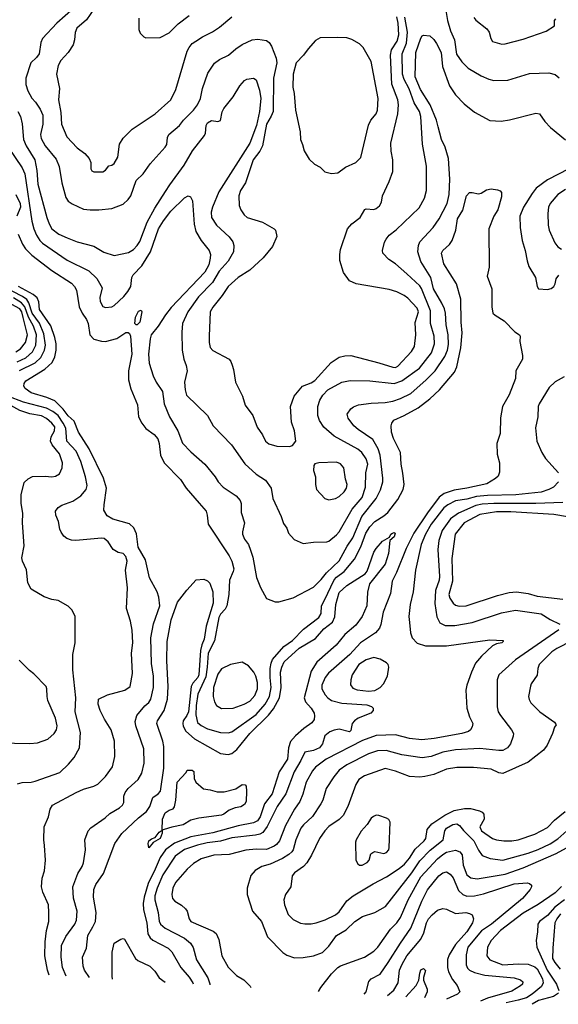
# Model space of a CAD drawing. Extents: x 997026 to 1115308, y 536381 to 619039.
# Tile 425 of 484: x 1089145 to 1093360, y 537717 to 545422. Entities that reach past the tile are written whole.
import ezdxf

# ---------------------------------------------------------------- set-up
doc = ezdxf.new("R2010")
doc.units = 0

msp = doc.modelspace()

# ---------------------------------------------------------------- linework, layer by layer
at = {"layer": '0CON20XD'}
for points in [[(1089565, 545509.1), (1089435, 545394.6), (1089323.4, 545276.6), (1089310, 545245), (1089296.1, 545155), (1089275, 545125.5), (1089233.1, 545085), (1089191.5, 544965), (1089191.5, 544915), (1089207.5, 544865), (1089238.6, 544808.6), (1089267.5, 544777.5), (1089305, 544722), (1089324.5, 544675), (1089325.4, 544605), (1089306.6, 544525), (1089312, 544492), (1089344.2, 544434.2), (1089430.2, 544330.2), (1089453.1, 544273.1), (1089473.5, 544145), (1089505, 544030), (1089525, 544001.2), (1089555, 543982), (1089645, 543940), (1089695, 543933.1), (1089765, 543934.3), (1089865, 543945.8), (1089955, 543979.2), (1089994, 544015), (1090015.6, 544045), (1090057.5, 544165), (1090110.5, 544215), (1090165, 544295.7), (1090284, 544425), (1090296, 544445), (1090300.8, 544499.2), (1090312, 544525), (1090394.5, 544595.5), (1090425.6, 544635), (1090505.3, 544714.7), (1090535.5, 544755), (1090560.5, 544805), (1090575.5, 544884.5), (1090616.4, 545003.6), (1090668.9, 545081.1), (1090708, 545112), (1090778, 545145), (1090835, 545195.6), (1090885, 545229.4), (1090964.5, 545265.5), (1091009.7, 545269.7), (1091075, 545260), (1091096, 545245), (1091116.3, 545216.3), (1091150.9, 545120.9), (1091157.3, 545085), (1091131.9, 544965), (1091127.2, 544705), (1091112.8, 544667.2), (1091075, 544604.3), (1091045.9, 544434.1), (1091025.2, 544394.8), (1090971.1, 544325), (1090911.2, 544145), (1090872.3, 544085), (1090859.6, 544045), (1090862.1, 543967.9), (1090875, 543934), (1090900.8, 543895), (1090923.8, 543875), (1091045, 543838.6), (1091135.8, 543785.8), (1091146.7, 543775), (1091156.2, 543725), (1091122.3, 543647.7), (1091050.3, 543559.7), (1090945, 543463.3), (1090854.3, 543405), (1090775.7, 543335), (1090728.6, 543265), (1090655, 543173.8), (1090635.7, 543135), (1090627.5, 542945), (1090627.5, 542895), (1090635, 542857.5), (1090655, 542834), (1090783.3, 542765), (1090797.7, 542747.7), (1090807.7, 542717.7), (1090818.8, 542685), (1090832.9, 542585), (1090888.8, 542475), (1090909.2, 542405), (1090970, 542325), (1091004.4, 542234.4), (1091044.6, 542174.6), (1091069.2, 542125), (1091095, 542102.9), (1091156.1, 542083.9), (1091255, 542082), (1091278.8, 542091.2), (1091306.7, 542125), (1091296.1, 542203.9), (1091271.5, 542271.5), (1091263.3, 542395), (1091293.1, 542475), (1091357.5, 542555), (1091425, 542580), (1091455, 542598.9), (1091581.5, 542738.5), (1091645, 542782), (1091689.4, 542790.6), (1091735, 542794.2), (1091955, 542737.1), (1092065, 542702.1), (1092085, 542701.5), (1092105, 542710), (1092211.2, 542825), (1092233.9, 542865), (1092244.1, 542955), (1092238.5, 543051.5), (1092265.4, 543135), (1092256.7, 543165), (1092182.1, 543242.1), (1092153.5, 543263.5), (1092095, 543292.5), (1092035, 543310.5), (1091777.5, 543355), (1091725, 543380), (1091680, 543445), (1091651.4, 543538.6), (1091648.9, 543585), (1091655.4, 543624.6), (1091710.6, 543785), (1091745, 543825.7), (1091808, 543875), (1091845, 543937.5), (1091855, 543942.5), (1091915, 543937.1), (1091935, 543944.3), (1091960, 543965), (1091976, 543995), (1091984, 544045), (1092035.8, 544155), (1092064.3, 544235), (1092065.7, 544325), (1092053.2, 544393.2), (1092050.6, 544455), (1092103.6, 544685), (1092110.4, 544755), (1092103.8, 544795), (1092057.4, 544917.4), (1092045.6, 545145), (1092054.1, 545185.9), (1092099.7, 545255), (1092111.5, 545305), (1092106.7, 545395), (1092096.9, 545445)], [(1089724.7, 545505.3), (1089668, 545422), (1089591.5, 545355), (1089578.3, 545321.7), (1089574.5, 545265), (1089562.2, 545225), (1089522.9, 545165), (1089467.3, 545102.7), (1089446.9, 545065), (1089433.3, 544995), (1089457.5, 544885), (1089448.6, 544795), (1089465.7, 544695), (1089471.1, 544605), (1089513.1, 544505), (1089595, 544420), (1089654.2, 544375), (1089688.8, 544335), (1089701.2, 544305), (1089702, 544255), (1089710.3, 544240.3), (1089725, 544230.8), (1089795, 544230.8), (1089816.2, 544245), (1089841.7, 544278.3), (1089865.9, 544284.1), (1089885, 544296.7), (1089912.7, 544347.3), (1089925, 544447.5), (1089954.5, 544495.5), (1090025, 544566), (1090205, 544686.9), (1090326.9, 544795), (1090366.7, 544875), (1090454.5, 545175), (1090470, 545205), (1090494.2, 545235), (1090522, 545255), (1090575, 545289.4), (1090652.6, 545327.4), (1090707.5, 545365), (1090804.2, 545445)], [(1092475.5, 545525), (1092493.1, 545415)], [(1089130.5, 544705), (1089150, 544665), (1089165, 544607.5), (1089175.4, 544485), (1089195.4, 544435), (1089263.2, 544325), (1089278.9, 544241.1), (1089287.3, 544135), (1089356.1, 543875), (1089374.2, 543824.2), (1089396.4, 543786.4), (1089450.8, 543745), (1089515, 543715.5), (1089595, 543683.5), (1089725, 543650), (1089803.7, 543603.7), (1089885, 543576.9), (1089995, 543601.1), (1090035, 543624.4), (1090065, 543655.7), (1090085, 543685.8), (1090142.7, 543837.3), (1090201.3, 543948.7), (1090285, 544076.9), (1090318.7, 544131.3), (1090432.7, 544285), (1090496.1, 544395), (1090592.3, 544515), (1090599.6, 544535), (1090604.5, 544595), (1090615, 544614.2), (1090645, 544634.3), (1090695, 544626), (1090715, 544633.8), (1090729.5, 544700.5), (1090742.2, 544727.8), (1090815, 544820), (1090866.9, 544905), (1090905, 544946), (1090923, 544957), (1090973.6, 544963.6), (1090995, 544952.5), (1091022.2, 544872.2), (1091031.3, 544805), (1091021.1, 544705), (1090998.1, 544595), (1090944.7, 544455), (1090703.1, 544075), (1090653.3, 543955), (1090643.5, 543915), (1090646.9, 543875), (1090685, 543814.2), (1090784.2, 543724.2), (1090812.9, 543685), (1090820.8, 543655), (1090817.5, 543605), (1090775, 543531.4), (1090705, 543455.4), (1090653.7, 543365), (1090545, 543254.6), (1090461.5, 543135), (1090418.1, 543045), (1090413, 542977), (1090415.6, 542835.6), (1090428.1, 542765), (1090447.3, 542715), (1090454.5, 542675), (1090435.6, 542585), (1090439.5, 542525), (1090451.4, 542485), (1090615.6, 542325.6), (1090658, 542245), (1090802.5, 542095), (1090906.4, 541946.4), (1090996.2, 541865), (1091069.1, 541819.1), (1091113.3, 541755), (1091126.7, 541675), (1091191.2, 541535), (1091208.3, 541478.3), (1091235, 541442.5), (1091248.8, 541405), (1091293.3, 541355), (1091362.9, 541322.9), (1091445, 541332.9), (1091547.5, 541335), (1091565, 541341.9), (1091625, 541391.4), (1091645.6, 541415), (1091747.4, 541592.6), (1091825, 541683.5), (1091850.4, 541765), (1091854.2, 541875), (1091868.9, 541945), (1091856.9, 541985), (1091821.8, 542035), (1091791.5, 542061.5), (1091605, 542161.8), (1091524.1, 542234.1), (1091490, 542285), (1091479.1, 542325), (1091479.1, 542395), (1091492.5, 542445), (1091516.7, 542485), (1091557.1, 542525), (1091664.6, 542585.4), (1091731.4, 542598.6), (1091885, 542596.9), (1092075, 542576), (1092135, 542596), (1092273.8, 542696.2), (1092366.8, 542815), (1092390.4, 542885), (1092388.2, 542945), (1092360.7, 543045), (1092360, 543145), (1092289.8, 543319.8), (1092275, 543340.4), (1092175, 543434.5), (1092085, 543512.9), (1092034.5, 543544.5), (1091986.2, 543595), (1091983.8, 543615), (1091999.5, 543680.5), (1092012, 543705), (1092036, 543735), (1092092.1, 543777.9), (1092270.6, 543949.4), (1092312.5, 544025), (1092329.5, 544085), (1092329.5, 544275), (1092298, 544448), (1092285.3, 544665), (1092274, 544705), (1092233, 544773), (1092191.5, 544881.5), (1092153.4, 544953.4), (1092141.7, 544995), (1092137.2, 545155), (1092170.8, 545239.2), (1092180.7, 545325), (1092158.3, 545441.7)], [(1090076.2, 545435), (1090076.7, 545345), (1090086.4, 545316.4), (1090115, 545287.5), (1090131.7, 545281.7), (1090245, 545284)], [(1090245, 545284), (1090315, 545320), (1090385, 545388.9), (1090470, 545455)], [(1092698.7, 545438.7), (1092715, 545419.2), (1092801.7, 545351.7), (1092818, 545325), (1092830.8, 545275), (1092845, 545251.2), (1092918, 545232), (1092945, 545234.2), (1093085, 545270.8), (1093265, 545332.5), (1093330, 545375), (1093330, 545415), (1093341.7, 545428.3)], [(1092493.1, 545415), (1092517.3, 545335), (1092547.9, 545265), (1092562.6, 545152.6), (1092605, 545092.5), (1092655, 545044.3), (1092755, 544982), (1092815, 544955.8), (1092855, 544947.1), (1092965, 544950), (1093135, 545001.4), (1093285, 545006.2), (1093334.2, 544994.2), (1093367.4, 544967.4)], [(1089054.5, 544425.5), (1089164.1, 544264.1), (1089185.4, 544215.4), (1089240.5, 543845), (1089256.2, 543786.2), (1089277.4, 543737.4), (1089301.8, 543695), (1089322.8, 543672.8), (1089515, 543540.4), (1089685, 543456.7), (1089747.4, 543397.4), (1089791.1, 543325), (1089771.7, 543248.3), (1089775, 543216.7), (1089795, 543178), (1089815, 543169.2), (1089865, 543174.4), (1089885, 543184.4), (1089959.4, 543255), (1089990.9, 543295), (1090013.5, 543335), (1090023.5, 543405), (1090032.5, 543425), (1090099.6, 543495), (1090167.1, 543605), (1090230, 543785), (1090269.3, 543849.3), (1090326.5, 543923.5), (1090435, 544029.2), (1090463.3, 544043.3), (1090482.5, 544035), (1090498, 544005), (1090511.3, 543821.3), (1090522.3, 543765), (1090564.1, 543694.1), (1090628.5, 543615), (1090637.9, 543585), (1090636.1, 543555), (1090623.9, 543505), (1090592.7, 543447.3), (1090329.7, 543170.3), (1090285, 543113.3), (1090229.6, 543025), (1090172.9, 542955), (1090164.6, 542925), (1090153.8, 542805), (1090158.5, 542735), (1090188.6, 542635), (1090212.9, 542585), (1090261.7, 542511.7), (1090275.8, 542415), (1090316.5, 542315), (1090383.6, 542203.6), (1090418.3, 542108.3), (1090485, 542039.2), (1090594.5, 541944.5), (1090675, 541843.8), (1090698, 541805), (1090736, 541765), (1090838, 541695), (1090869.1, 541659.1), (1090877.1, 541635), (1090879.2, 541565), (1090903.1, 541485), (1090887.8, 541415), (1090888.9, 541395), (1090905, 541356), (1090934.3, 541315), (1090950.5, 541270.5), (1090968.6, 541215), (1090997.6, 541057.6), (1091028.8, 540978.8), (1091075, 540892.5), (1091145, 540866.7), (1091173.9, 540866.1), (1091285, 540898.6), (1091445, 540981.9), (1091505, 541041.1), (1091546.6, 541093.4), (1091645, 541187.1), (1091707.9, 541302.1), (1091752.8, 541367.2), (1091822.5, 541535), (1091934.5, 541675), (1091967.4, 541742.6), (1091985.6, 541805), (1091985.6, 541835), (1091965.3, 542014.8), (1091949.5, 542065), (1091907.2, 542137.2), (1091794.2, 542214.2), (1091758.6, 542245), (1091714.2, 542305), (1091708, 542335), (1091735, 542376.2), (1091757.3, 542392.7), (1091795, 542407.8), (1091895, 542422.1), (1092005, 542425.4), (1092065, 542437.1), (1092125, 542456.7), (1092205, 542498.2), (1092325.6, 542604.4), (1092395.3, 542675), (1092472.6, 542787.4), (1092493, 542835), (1092500.5, 542879.5), (1092497.2, 542957.2), (1092481.1, 543035), (1092476.7, 543125), (1092468.6, 543158.6), (1092449.3, 543205), (1092383.4, 543315), (1092361.5, 543405), (1092285, 543530), (1092261.8, 543605), (1092265.5, 543655), (1092275, 543684), (1092380.6, 543795), (1092428.2, 543865), (1092490, 543985), (1092506.9, 544055), (1092511.5, 544175), (1092500.8, 544335), (1092473.6, 544425), (1092446.2, 544485), (1092419.2, 544585), (1092406.9, 544635), (1092357.8, 544755), (1092281.4, 544875), (1092238.5, 544975), (1092243.7, 545165), (1092285, 545276.7), (1092295, 545296.7), (1092305, 545301.2), (1092355, 545295.8), (1092385, 545268.6), (1092407.2, 545237.2), (1092442, 545165), (1092452.5, 545055), (1092507.5, 544905), (1092554.4, 544835), (1092623.4, 544763.4), (1092705, 544700), (1092825, 544632.9), (1092912.7, 544627.3), (1092979.2, 544639.2), (1093185, 544692), (1093213.3, 544685), (1093255.5, 544625.5), (1093298.6, 544578.6), (1093415, 544482.2)], [(1091585, 544220), (1091635, 544223.8), (1091695, 544268), (1091775, 544304.3), (1091815.7, 544345), (1091873.7, 544596.4), (1091893.7, 544636.3), (1091935, 544686.9), (1091945.7, 544714.3), (1091951.4, 544805), (1091896.4, 545096.4), (1091833.3, 545205), (1091805, 545233.3), (1091745, 545268), (1091705, 545280), (1091635, 545283.8), (1091495, 545280), (1091460.5, 545259.5), (1091401.2, 545195), (1091366, 545145), (1091307.5, 545085), (1091284.4, 544995), (1091282.9, 544895), (1091292.9, 544845), (1091302.5, 544715), (1091340, 544545), (1091342, 544485), (1091358.8, 544445), (1091370, 544395), (1091410.7, 544330.7), (1091450.7, 544290.7), (1091495, 544267.5), (1091532.5, 544232.5), (1091585, 544220)], [(1093442.5, 544255), (1093275, 544169.6), (1093187.3, 544102.7), (1093155, 544063.3), (1093087.1, 543955), (1093059.6, 543885), (1093061.5, 543795), (1093076.7, 543695), (1093101.9, 543615), (1093115.6, 543535), (1093129.8, 543489.8), (1093181.9, 543405), (1093195.7, 543335), (1093205, 543316.2), (1093275, 543310.4), (1093305, 543320), (1093326, 543335), (1093336, 543355), (1093342, 543395), (1093365, 543422.5)], [(1089114.4, 544055), (1089149.3, 543985), (1089150, 543955), (1089122.3, 543885)], [(1089133.5, 543745), (1089165.5, 543665), (1089189.9, 543629.9), (1089240.1, 543580.1), (1089395, 543460.8), (1089549.5, 543359.5), (1089574.6, 543335), (1089588.4, 543305), (1089611.3, 543175), (1089633.8, 543125), (1089667.4, 543077.4), (1089680, 543045), (1089693.5, 542955), (1089725, 542922.1), (1089785.4, 542905.4), (1089815, 542904.5), (1089905, 542927.8), (1089975, 542974.2), (1089994.1, 542974.1), (1090005, 542967.5), (1090012, 542945), (1090022.2, 542805), (1089996, 542675), (1089996, 542605), (1090014.1, 542534.1), (1090067, 542407), (1090074.6, 542314.6), (1090101.4, 542265), (1090133, 542223), (1090195.8, 542175), (1090225, 542142), (1090237.5, 542105), (1090247.1, 542015), (1090275.6, 541955), (1090403.9, 541823.9), (1090446.9, 541755), (1090548.7, 541638.7), (1090604.3, 541575), (1090612.9, 541545), (1090618.6, 541475), (1090785.3, 541225.3), (1090805.3, 541185.3), (1090819.7, 541125), (1090816.6, 541103.4), (1090785.9, 541035), (1090780.8, 540925), (1090766.8, 540835), (1090751.5, 540808.5), (1090715, 540771.1), (1090702.1, 540745), (1090668.7, 540561.3), (1090619.4, 540465), (1090612.7, 540355), (1090600.4, 540279.6), (1090537.8, 540145), (1090525.2, 540055.2), (1090522.2, 539982.2), (1090535, 539922.2), (1090565, 539898.5), (1090615, 539873.8), (1090715, 539842.7), (1090775, 539840.5), (1090805, 539848.2), (1090995, 539985.8), (1091065.3, 540065), (1091099.8, 540125), (1091113.3, 540195), (1091104.8, 540274.8), (1091105.6, 540344.4), (1091112.5, 540387.5), (1091124.2, 540415), (1091212.5, 540517.5), (1091278.8, 540565), (1091366.6, 540653.4), (1091486.2, 540745), (1091502.9, 540775), (1091506.2, 540835), (1091530.6, 540879.4), (1091605, 541038.1), (1091625, 541060.2), (1091685.3, 541105), (1091765, 541201.5), (1091814.1, 541295.9), (1091854.7, 541405), (1091885, 541453.8), (1091924.4, 541495.6), (1091995, 541538.9), (1092025, 541566.2), (1092103.9, 541666.1), (1092145.2, 541744.8), (1092153.3, 541785), (1092144.1, 541874.1), (1092129.2, 541945), (1092126.2, 542035), (1092070.6, 542145), (1092055.6, 542195.6), (1092052.9, 542245), (1092056, 542265), (1092072.6, 542287.4), (1092154, 542326), (1092264, 542386), (1092355, 542456.5), (1092430.6, 542525), (1092546.7, 542665), (1092566.5, 542705), (1092596, 542855), (1092607.6, 542972.4), (1092599.5, 543055), (1092597.8, 543235), (1092562.5, 543355), (1092465, 543511.2), (1092446.9, 543595), (1092455.7, 543615), (1092508.1, 543661.9), (1092528.9, 543695), (1092557.8, 543775), (1092572.2, 543865), (1092612.5, 543932.5), (1092642.2, 544045), (1092665, 544070), (1092685, 544071.2), (1092735, 544060), (1092755, 544064), (1092799.1, 544090.9), (1092835, 544098.1), (1092885, 544092), (1092904.1, 544084.1), (1092915, 544070), (1092915.8, 544035), (1092885.6, 543935), (1092856.4, 543883.6), (1092817.5, 543785), (1092820, 543485), (1092803.8, 543415), (1092838.8, 543315), (1092840, 543175), (1092848.8, 543125), (1092865, 543108.8), (1092935.8, 543065.8), (1093020.5, 542980.5), (1093056.4, 542956.4), (1093062.5, 542945), (1093060, 542905), (1093080.8, 542795), (1093078.6, 542765), (1093028.6, 542675), (1093024.2, 542615), (1092974.5, 542485.5), (1092924.4, 542395), (1092907.7, 542307.7), (1092905.7, 542184.3), (1092880, 542105), (1092882.3, 542022.3), (1092900, 541955), (1092899.5, 541880.5), (1092889.2, 541850.8), (1092869.2, 541830.8), (1092801.1, 541788.9), (1092645, 541754.8), (1092545, 541741.6), (1092466.7, 541713.3), (1092427.8, 541685), (1092336, 541564), (1092228.3, 541405), (1092169.7, 541285), (1092094.4, 541095.6), (1092059.5, 541029.5), (1092048, 540932), (1091988.9, 540785), (1091971.4, 540688.6), (1091960.2, 540659.8), (1091928.6, 540625), (1091811.8, 540545), (1091728.2, 540455), (1091560.6, 540309.4), (1091535.5, 540275), (1091508.9, 540215), (1091508.9, 540185), (1091535, 540138), (1091555.7, 540115), (1091585.3, 540095.3), (1091665, 540072.1), (1091861.3, 540061.3), (1091897.6, 540047.6), (1091912, 540035), (1091911.4, 540015), (1091892.2, 539995), (1091794.2, 539955.8), (1091763.7, 539936.3), (1091747.1, 539915), (1091741.1, 539888.9), (1091735, 539860), (1091725, 539849.2), (1091645, 539869.2), (1091607, 539863), (1091571.7, 539848.3), (1091532.6, 539817.4), (1091514.4, 539755), (1091490, 539725), (1091445, 539703.3), (1091375, 539690), (1091345.9, 539625), (1091292.4, 539535), (1091227.3, 539365), (1091159.3, 539265), (1091081.8, 539108.2), (1091047.6, 539062.4), (1091025, 539048.7), (1090990.6, 539039.4), (1090805, 539019.8), (1090715, 538994.3), (1090610.7, 538979.3), (1090535, 538962.9), (1090435, 538927.5), (1090360.4, 538875), (1090265, 538728.9), (1090220.8, 538625), (1090203.3, 538565), (1090201.1, 538535), (1090227.2, 538435), (1090237.1, 538367.1), (1090246.7, 538345), (1090282.7, 538312.7), (1090435.2, 538235.2), (1090481.8, 538195), (1090501.7, 538161.7), (1090529.6, 538065), (1090618, 537925), (1090632.6, 537877.4), (1090632.9, 537868.5)], [(1093415.9, 544094.1), (1093355, 544054.4), (1093296.9, 543985), (1093283.3, 543955), (1093278.5, 543905), (1093280.5, 543815), (1093287.8, 543775), (1093333.3, 543675), (1093355.4, 543645.4), (1093385, 543625.6)], [(1089143.4, 542676.6), (1089265, 542736.5), (1089311.3, 542778.7), (1089339.3, 542835), (1089346.4, 542875), (1089334.8, 542965), (1089298.5, 543048.5), (1089242.7, 543125), (1089216.2, 543206.2), (1089201.5, 543231.5), (1089167.4, 543257.4), (1089015.3, 543335)], [(1089509.2, 537936.1), (1089480.3, 538005), (1089469.2, 538085), (1089472.9, 538177.1), (1089505, 538248.1), (1089576.4, 538345), (1089590, 538375), (1089595.4, 538445), (1089566.8, 538546.8), (1089560.9, 538635), (1089599.1, 538740.9), (1089633.6, 538795), (1089644.4, 538824.4), (1089659.5, 538925), (1089653.3, 539005), (1089679.4, 539075), (1089701.5, 539098.5), (1089814.3, 539175), (1089850.2, 539209.8), (1089925, 539254.5), (1089948.6, 539275), (1089958.6, 539295), (1089960.6, 539345), (1089970.6, 539375), (1089994.3, 539405), (1090073.1, 539475), (1090100.5, 539525), (1090118.2, 539605), (1090116.7, 539715), (1090054.5, 539895), (1090049.3, 539930.7), (1090062.1, 539977.9), (1090125, 540053.3), (1090155, 540079.4), (1090172.1, 540105), (1090192, 540195), (1090193.1, 540285), (1090175.3, 540385), (1090171.2, 540585), (1090191.3, 540695), (1090240.8, 540835), (1090233.8, 540903.8), (1090220.6, 540945), (1090160.6, 541055), (1090129.5, 541195), (1090070.9, 541295), (1090058.3, 541398.3), (1090036.9, 541446.9), (1090005, 541476.2), (1089874.7, 541514.7), (1089829.5, 541539.5), (1089801.9, 541585), (1089805.4, 541624.6), (1089824.6, 541755), (1089801.3, 541835), (1089689.4, 542065), (1089605, 542195.6), (1089571.2, 542281.2), (1089525, 542323.3), (1089485, 542374.7), (1089419.7, 542439.7), (1089356.4, 542466.4), (1089233.4, 542503.4), (1089187.5, 542535), (1089177.5, 542555), (1089178.6, 542575), (1089191.9, 542595), (1089342.5, 542687.5), (1089399.8, 542740.2), (1089420, 542785), (1089429.5, 542835), (1089429.5, 542885), (1089419.1, 542935), (1089387.1, 543027.1), (1089300, 543155), (1089293.3, 543215), (1089282.1, 543245), (1089251, 543271), (1089135.3, 543335)], [(1089115, 542824.2), (1089152.2, 542847.8), (1089190.5, 542895), (1089205.2, 542954.8), (1089171.1, 543091.1), (1089160.3, 543135), (1089145, 543159.3), (1089055, 543209.2)], [(1089125.9, 542744.1), (1089193.4, 542776.5), (1089245, 542822), (1089270.2, 542875), (1089275.2, 542955), (1089252.7, 543025), (1089213.9, 543093.9), (1089184.4, 543174.4), (1089157.7, 543207.7), (1089095, 543246.6)], [(1090055, 543033.3), (1090046.7, 543045), (1090051.2, 543095), (1090075, 543142.5), (1090095, 543150), (1090100, 543135), (1090085.6, 543055), (1090065, 543033.8), (1090055, 543033.3)], [(1093405, 542627.1), (1093335, 542587.5), (1093288.6, 542545), (1093210.6, 542415), (1093203.1, 542395), (1093198.6, 542315), (1093180.7, 542229.3), (1093191.9, 542125), (1093231.4, 542035), (1093259.3, 541989.3), (1093362, 541875)], [(1089127, 539443), (1089165, 539452.9), (1089235, 539454.4), (1089265, 539461.9), (1089458.5, 539531.5), (1089527.5, 539595), (1089571.1, 539648.9), (1089613.1, 539725), (1089621.2, 539845), (1089578.2, 540005), (1089584.5, 540114.5), (1089560.6, 540335), (1089560, 540455), (1089580, 540545), (1089578, 540755), (1089553.3, 540805), (1089525, 540833.3), (1089445.7, 540875.7), (1089395, 540883.8), (1089335, 540906.2), (1089235, 540966.2), (1089207.1, 541015), (1089196.8, 541116.8), (1089165.6, 541185.6), (1089160.9, 541210.9), (1089179.5, 541305), (1089166.5, 541485), (1089170.3, 541560.3), (1089157.5, 541635), (1089157.5, 541705), (1089180.9, 541799.1), (1089209.7, 541830.3), (1089245, 541847.8), (1089345, 541850), (1089395, 541844.4), (1089425, 541849.4), (1089455, 541867.5), (1089477.5, 541915), (1089478.5, 541955), (1089457.3, 542025), (1089398.1, 542095), (1089385.7, 542125), (1089391.4, 542158.6), (1089417.3, 542205), (1089418.7, 542235), (1089396.8, 542265), (1089355, 542302), (1089315, 542323.3), (1089225, 542337.2), (1089145, 542363.5), (1088955, 542468.5)], [(1089375.3, 537944.2), (1089361.2, 537985), (1089341.8, 538095), (1089343.8, 538205), (1089354.6, 538295.4), (1089371.9, 538365), (1089373.1, 538435), (1089369.2, 538495), (1089326.2, 538595), (1089316.2, 538635), (1089321.2, 538705), (1089337.7, 538762.3), (1089347.1, 538845), (1089338.6, 538958.6), (1089333.1, 539005), (1089335.8, 539105), (1089369.2, 539185), (1089382.5, 539245), (1089402, 539275), (1089586.2, 539375), (1089645, 539400), (1089725, 539423.5), (1089755, 539440.6), (1089815, 539498.6), (1089870.6, 539575), (1089889.5, 539655), (1089886.3, 539776.3), (1089860.6, 539865), (1089808, 539948), (1089774, 540015), (1089760, 540065), (1089762.5, 540105), (1089831.2, 540138.8), (1089968.8, 540175), (1090008.6, 540205), (1090026.9, 540305), (1090019.5, 540465), (1090029.5, 540545), (1090025.6, 540645), (1090012.9, 540715), (1089980, 540815), (1089989.5, 540975), (1089972.7, 541115), (1089984.5, 541185.5), (1089975, 541222), (1089955, 541244.3), (1089915, 541253.3), (1089877.5, 541275), (1089837.2, 541337.2), (1089805, 541361.5), (1089785, 541364.5), (1089585, 541346.9), (1089549.7, 541349.7), (1089513, 541363), (1089490.3, 541380.3), (1089470.5, 541410.5), (1089460, 541435), (1089449.2, 541495), (1089428, 541545), (1089423.8, 541575), (1089446.2, 541605), (1089475, 541624.3), (1089561.2, 541655), (1089623.8, 541696.2), (1089665.6, 541745), (1089673.2, 541776.8), (1089660.8, 541845), (1089623.3, 541965), (1089585.9, 542045), (1089514.6, 542125), (1089504.8, 542225), (1089485.5, 542265), (1089444.8, 542325), (1089405, 542356.3), (1089355, 542381.4), (1089175, 542428.5), (1089051.3, 542475)], [(1091565, 541664.2), (1091615, 541674.4), (1091645, 541690.6), (1091685, 541728.1), (1091703.3, 541755), (1091706.7, 541785), (1091694.4, 541825.6), (1091680.6, 541915), (1091656.2, 541946.2), (1091625, 541959.4), (1091486.4, 541953.6), (1091455, 541946.7), (1091447, 541933), (1091443.8, 541895), (1091458.8, 541845), (1091460, 541785), (1091468.8, 541745), (1091533.3, 541675), (1091565, 541664.2)], [(1093362, 541805), (1093322.5, 541765), (1093285.8, 541745), (1093225, 541725.7), (1093026.9, 541703.1), (1092805, 541698), (1092719.9, 541690.1), (1092645, 541670.2), (1092555, 541656.7), (1092495, 541625.8), (1092465, 541601.6), (1092365, 541474.6), (1092321.1, 541395), (1092287.8, 541315), (1092242.7, 541115), (1092224.4, 540945), (1092201.1, 540845), (1092191.3, 540751.3), (1092195.6, 540705), (1092204.2, 540624.2), (1092216.7, 540585), (1092255, 540543.8), (1092321.3, 540521.3), (1092485, 540521.5), (1092825, 540570), (1092927.5, 540565), (1092927.5, 540555), (1092917.5, 540545), (1092875, 540536.7), (1092845, 540523.3), (1092760, 540440), (1092713, 540387), (1092679.5, 540315), (1092644.3, 540215), (1092637.5, 540175), (1092642.9, 540035), (1092665, 539966.7), (1092690, 539915), (1092685, 539887.5), (1092672, 539865), (1092657.5, 539852.5), (1092605, 539835.5), (1092387.9, 539797.9), (1092293.1, 539786.9), (1092195, 539796.1), (1092085.3, 539825.3), (1091935, 539821.3), (1091828.3, 539781.7), (1091544.5, 539635), (1091458.8, 539571.2), (1091436.2, 539545), (1091387.3, 539455), (1091360.1, 539359.9), (1091337.1, 539305), (1091294.5, 539245), (1091224, 539115), (1091178.5, 538995), (1091155, 538967.3), (1091135, 538953.9), (1091075, 538929.3), (1090995, 538930.6), (1090915, 538923.3), (1090785, 538889.1), (1090665, 538882.9), (1090565.8, 538854.2), (1090505, 538818.5), (1090455, 538774.3), (1090365, 538668.6), (1090342.1, 538625), (1090334.5, 538575), (1090341.1, 538545), (1090359.2, 538525), (1090411.9, 538491.9), (1090441.9, 538465), (1090455.5, 538445), (1090470.8, 538385), (1090484.2, 538365), (1090659.1, 538289.1), (1090681.7, 538271.7), (1090704.2, 538225), (1090726.2, 538095), (1090777.1, 538007.1), (1090841.5, 537941.5), (1090897.8, 537907.8), (1090947.8, 537857.8), (1090954.4, 537849.2)], [(1093395, 541644.3), (1093185, 541637), (1092855, 541636.9), (1092765, 541630.8), (1092715, 541620), (1092578.6, 541561.4), (1092516.8, 541515), (1092452.2, 541425), (1092424.2, 541345.8), (1092417.8, 541275), (1092431.1, 541065), (1092427.5, 541035), (1092398.8, 540955), (1092393.6, 540853.6), (1092409.5, 540749.5), (1092432.5, 540702.5), (1092475, 540682.1), (1092549.5, 540680.5), (1092685, 540704.7), (1092915, 540781.2), (1093025, 540800.5), (1093225, 540772.9), (1093295, 540728.6), (1093372.3, 540692.3)], [(1093432.9, 541532.9), (1093325, 541551.2), (1092989, 541571), (1092875, 541570.2), (1092745, 541549.7), (1092623.9, 541485), (1092552, 541395), (1092527.2, 541205), (1092531.4, 541028.6), (1092502.5, 540925), (1092512.2, 540895), (1092537.1, 540855), (1092555, 540840.6), (1092583.7, 540833.7), (1092640, 540835), (1092884.7, 540915.3), (1092975, 540939.6), (1093033.8, 540943.8), (1093125, 540930.4), (1093195, 540912), (1093395, 540886.1)], [(1089691.5, 537925.2), (1089651.5, 537985), (1089640.5, 538015), (1089635.5, 538085), (1089667.9, 538155), (1089678.5, 538255), (1089716.5, 538323.5), (1089737.5, 538365), (1089742.2, 538435), (1089722.7, 538555), (1089724.5, 538615), (1089741.5, 538655), (1089800.2, 538739.8), (1089888, 538975), (1089945, 539054.2), (1090074.7, 539175.3), (1090136.5, 539225), (1090162.5, 539265), (1090186.2, 539333.8), (1090228.6, 539365), (1090245.4, 539385), (1090273.1, 539565), (1090272.5, 539735), (1090265, 539776.2), (1090216.9, 539913.1), (1090222.5, 539935), (1090275, 540017.1), (1090302.1, 540105), (1090307.5, 540205), (1090296.2, 540405), (1090299.1, 540555), (1090329.1, 540725), (1090380, 540865), (1090451.9, 540958.1), (1090525, 541038), (1090585, 541044), (1090615, 541031.2), (1090632.1, 541012.1), (1090656.7, 540945), (1090657.8, 540855), (1090604.7, 540675), (1090587.8, 540575), (1090570.4, 540529.6), (1090559.7, 540485), (1090547.7, 540295), (1090539.3, 540275), (1090500.7, 540229.3), (1090486.7, 540203.3), (1090464.7, 540005.3), (1090453.6, 539976.4), (1090425.3, 539935), (1090420.7, 539915), (1090425, 539893.1), (1090444.6, 539855), (1090511.8, 539795), (1090715, 539679.6), (1090775, 539672.1), (1090805, 539678.8), (1090845, 539711.2), (1090945.9, 539835), (1091091.8, 539978.2), (1091130.1, 540029.9), (1091177, 540115), (1091190.8, 540195), (1091186.5, 540315), (1091195.2, 540355), (1091215, 540396.8), (1091332.2, 540505), (1091459.9, 540580.1), (1091525.5, 540655), (1091592.4, 540707.6), (1091611.4, 540748.6), (1091617.9, 540845), (1091645, 540940.6), (1091704.3, 540995), (1091848.8, 541085), (1091863.2, 541106.8), (1091915, 541254), (1091934.3, 541285), (1091985, 541340), (1092038.3, 541371.7), (1092050, 541395), (1092062.5, 541405), (1092075, 541410), (1092082.5, 541405), (1092075.7, 541374.3), (1092042.5, 541347.5), (1092032.1, 541245), (1092005, 541162.5), (1091883.4, 541006.6), (1091867.2, 540942.8), (1091860.4, 540835), (1091825, 540752.5), (1091774.3, 540685), (1091689.4, 540610.6), (1091621.9, 540528.1), (1091469.6, 540395), (1091425.2, 540324.8), (1091371.6, 540115), (1091381.2, 540085), (1091425.4, 540035), (1091448.5, 539995), (1091453.1, 539975), (1091450, 539945), (1091431.8, 539918.2), (1091368.9, 539875), (1091302.2, 539817.8), (1091265, 539773.3), (1091248.3, 539725), (1091240.2, 539635), (1091176.4, 539535), (1091120.7, 539365), (1091060, 539285), (1091027, 539185), (1091005, 539153.1), (1090973.3, 539136.7), (1090855, 539114.3), (1090655, 539059.8), (1090483.5, 539026.5), (1090355, 538978.4), (1090285.8, 538925), (1090243.2, 538866.8), (1090205.6, 538774.4), (1090149.2, 538660.8), (1090119.1, 538555), (1090111.9, 538505), (1090113.7, 538456.3), (1090139.1, 538355), (1090146.9, 538266.9), (1090165, 538237.8), (1090187.3, 538217.3), (1090305.8, 538155), (1090336.5, 538126.5), (1090405.4, 538005), (1090470.1, 537930.1), (1090499.6, 537885), (1090502.3, 537876.4)], [(1093363, 540647), (1093025, 540411.8), (1092893.3, 540295), (1092880.5, 540255), (1092880.5, 540045), (1092890.5, 540005), (1092907.7, 539977.7), (1092993.5, 539865), (1093008.9, 539835), (1093007.8, 539815), (1092985.5, 539755), (1092961.9, 539725), (1092925.8, 539704.2), (1092895, 539701.8), (1092745, 539718.8), (1092555, 539707.5), (1092455, 539690.3), (1092365, 539655.3), (1092295, 539646.8), (1092135, 539668.5), (1092012.9, 539702.9), (1091945, 539700.8), (1091875, 539677.3), (1091705, 539590.8), (1091645, 539548.9), (1091602.9, 539497.1), (1091543.5, 539405), (1091517.5, 539315), (1091502.5, 539285), (1091435, 539185.6), (1091365, 539120.4), (1091345.6, 539094.4), (1091305.9, 539005), (1091285, 538926), (1091275, 538909.5), (1091251.9, 538888.1), (1091201.9, 538858.1), (1091105.8, 538814.2), (1091038.8, 538795), (1090988, 538765), (1090952.9, 538725), (1090923.8, 538625), (1090923.8, 538575), (1090966.1, 538446.1), (1091038, 538365), (1091085, 538243.8), (1091205, 538121.2), (1091235, 538102), (1091295, 538080), (1091363.8, 538083.8), (1091445, 538095.7), (1091515, 538122.9), (1091565, 538171.9), (1091625, 538254.4), (1091699.8, 538300.2), (1091768, 538365), (1091827, 538403), (1091925, 538434.4), (1092008.3, 538481.7), (1092213.2, 538746.8), (1092275, 538838.2), (1092356, 538924), (1092459.2, 539005), (1092470.8, 539075), (1092485.6, 539095), (1092535, 539124.1), (1092565, 539128.8), (1092586.5, 539116.5), (1092617.2, 539077.2), (1092698.2, 538995), (1092735, 538921.9), (1092765, 538881.5), (1092826.5, 538856.5), (1092925, 538844.6), (1093125, 538898.3), (1093201.8, 538928.2), (1093295, 538973.7), (1093355, 539010.9), (1093474.8, 539115.2)], [(1093465, 540560.2), (1093349, 540501), (1093310.4, 540475), (1093211.1, 540375), (1093200.6, 540345), (1093195, 540292.5), (1093148.8, 540225), (1093142.7, 540207.3), (1093127.5, 540125), (1093131.3, 540101.3), (1093146, 540075), (1093216, 540005), (1093331.2, 539925), (1093343.3, 539905), (1093330, 539885), (1093314.2, 539835), (1093272.5, 539745), (1093245.3, 539704.7), (1093125, 539612.2), (1092926.6, 539523.4), (1092895, 539528.1), (1092835, 539556.7), (1092695, 539569.5), (1092565, 539569.5), (1092485, 539556.4), (1092385, 539513.8), (1092315, 539498.9), (1092275, 539493.8), (1092195, 539498.2), (1092085, 539542.2), (1092005, 539561.8), (1091844, 539505), (1091799.4, 539475), (1091775, 539436), (1091712.5, 539265), (1091675.6, 539195), (1091645.9, 539164.1), (1091565, 539107.8), (1091531.9, 539075), (1091490.6, 539015), (1091429.4, 538885), (1091393.1, 538825), (1091367.1, 538795), (1091295.8, 538745), (1091277, 538723), (1091265.6, 538635), (1091225.6, 538575), (1091212.2, 538535), (1091216.5, 538495), (1091245, 538420), (1091285, 538380), (1091342.6, 538352.6), (1091375, 538346.9), (1091425, 538346.9), (1091465, 538354.4), (1091535, 538377.5), (1091615, 538417.5), (1091645, 538440.6), (1091705, 538525.6), (1091755, 538566.5), (1091910.4, 538659.6), (1092016.2, 538713.8), (1092115, 538778.7), (1092155, 538813.1), (1092195, 538861.2), (1092239.6, 538930.4), (1092310.7, 538995), (1092322.3, 539015), (1092333.8, 539085), (1092371, 539129), (1092472.9, 539197.1), (1092545, 539233.5), (1092625, 539248.6), (1092671.8, 539248.2), (1092742, 539232), (1092765, 539220.5), (1092778.2, 539205), (1092779.5, 539165), (1092746.9, 539105), (1092758.1, 539075), (1092846.2, 539015), (1092875, 539004.5), (1092934.5, 538995.5), (1092995, 538995.5), (1093045, 539003.8), (1093175, 539048.5), (1093275, 539099.5), (1093331.1, 539158.9), (1093413.5, 539226.5)], [(1091875, 540166.7), (1091925, 540173), (1091965.5, 540195), (1091992.5, 540225), (1092024.3, 540285), (1092034, 540355), (1092028.8, 540375), (1092015, 540390), (1091966.9, 540416.9), (1091915, 540429.6), (1091855, 540413.6), (1091799.1, 540375), (1091747.8, 540295), (1091736.7, 540255), (1091734.3, 540215.7), (1091751.7, 540191.7), (1091787, 540177), (1091875, 540166.7)], [(1089225, 539757.5), (1089285, 539762.9), (1089365, 539791.4), (1089415, 539836.2), (1089432, 539865), (1089437.5, 539895), (1089425.7, 539955), (1089365.6, 540095), (1089358.9, 540125), (1089357.8, 540185), (1089350.6, 540205), (1089255, 540304), (1089220.3, 540330.3), (1089140.3, 540410.3)], [(1090725, 540032.2), (1090815, 540033.5), (1090902, 540065), (1090945, 540089.5), (1090985, 540132.9), (1091005.3, 540185), (1091004.7, 540234.7), (1090992.5, 540285), (1090976.9, 540315), (1090935, 540366.2), (1090885, 540393.3), (1090795, 540376), (1090725, 540343.1), (1090695, 540299.2), (1090660.7, 540195), (1090660, 540125), (1090670, 540085), (1090685.8, 540055), (1090725, 540032.2)], [(1088982.3, 539762.3), (1089225, 539757.5)], [(1090155, 538940), (1090150.8, 538975), (1090156.2, 538995), (1090175, 539012), (1090205, 539023.3), (1090235, 539062.5), (1090260, 539080), (1090262.9, 539165), (1090284.2, 539215), (1090315, 539236.7), (1090345, 539247.5), (1090357, 539263), (1090366.2, 539315), (1090376.1, 539453.9), (1090448.3, 539531.7), (1090455, 539550), (1090495, 539550), (1090508.3, 539538.3), (1090510, 539485), (1090522.5, 539455), (1090583, 539403), (1090635, 539396.2), (1090690.5, 539380.5), (1090745, 539380), (1090835, 539402.5), (1090885, 539436.2), (1090910, 539435), (1090917.5, 539425), (1090920, 539385), (1090916.2, 539305), (1090905, 539280), (1090875, 539262), (1090830, 539255), (1090783, 539237), (1090743.3, 539205), (1090725, 539197.5), (1090545.9, 539174.1), (1090485, 539157.5), (1090425, 539120), (1090335, 539104.2), (1090276.2, 539083.8), (1090260, 539080), (1090260, 539055), (1090245, 539014), (1090188.1, 538981.9), (1090155, 538940)], [(1091825, 538804.3), (1091864.3, 538825.7), (1091878.8, 538845), (1091893.3, 538895), (1091907.5, 538905), (1091925, 538911.2), (1091995, 538897.1), (1092016, 538905), (1092032.5, 538925), (1092037.5, 538945), (1092043, 539143), (1092033, 539163), (1092015, 539173.3), (1091955, 539193.8), (1091935, 539195.8), (1091912.4, 539187.6), (1091895, 539173.8), (1091864, 539125), (1091817.6, 539072.4), (1091778.6, 539005), (1091772.9, 538985), (1091774.3, 538845), (1091791.2, 538815), (1091805, 538806), (1091825, 538804.3)], [(1091483.5, 537817.3), (1091500.9, 537849.1), (1091584.3, 537955), (1091635, 538005.6), (1091655, 538018.1), (1091843.8, 538085), (1091915, 538131.9), (1091948.1, 538165), (1092046.3, 538303.6), (1092097.1, 538355), (1092123.9, 538396.1), (1092185.9, 538535), (1092285.3, 538715), (1092415, 538855.3), (1092455, 538890), (1092485, 538906.6), (1092555, 538922.9), (1092590.2, 538910.2), (1092606.3, 538886.3), (1092614.7, 538805), (1092645, 538728.6), (1092675, 538707.3), (1092725, 538697.7), (1092944.8, 538735.2), (1093085.2, 538784.8), (1093343.7, 538896.3), (1093425, 538940)], [(1091839.4, 537795.8), (1091856.9, 537815), (1091877.1, 537895), (1091896, 537915), (1091966.4, 537953.6), (1092027.4, 538042.6), (1092123.7, 538196.3), (1092206.8, 538313.2), (1092292.6, 538525), (1092337.2, 538612.8), (1092425, 538722.9), (1092455, 538746.7), (1092485, 538752.9), (1092514.4, 538735), (1092536.5, 538706.5), (1092578.5, 538608.5), (1092613.3, 538575), (1092645, 538562), (1092704.7, 538564.7), (1092775, 538581.4), (1093015, 538659.2), (1093115, 538668.5), (1093135, 538662.9), (1093148.9, 538648.9), (1093150.6, 538635), (1093140, 538615), (1093080.9, 538545), (1092835.9, 538345), (1092758.5, 538291.5), (1092651.9, 538165), (1092639.6, 538105), (1092639.5, 538025), (1092648.4, 537998.4), (1092665, 537983.1), (1092705, 537964.7), (1092785, 537945.2), (1093013.6, 537923.6), (1093065, 537906.9), (1093081.2, 537891.2), (1093078.6, 537875), (1093065, 537860.6), (1092995, 537818.8), (1092805, 537765.7), (1092750.1, 537740.9)], [(1093385, 538639.6), (1093335, 538589.2), (1093201.8, 538498.2), (1093085, 538429.1), (1092907.9, 538295), (1092833.5, 538215), (1092805.6, 538165), (1092801.4, 538095), (1092825, 538064.5), (1092925, 538025.4), (1093047, 538033), (1093125, 538029.7), (1093175, 538010.3), (1093195, 537995.3), (1093236.6, 537915), (1093240.6, 537885), (1093228.1, 537855), (1093155.8, 537795), (1093111.5, 537768.5), (1093045, 537748.3), (1092952.9, 537728.7)], [(1093409.1, 538535), (1093332.9, 538477.2), (1093275, 538412.7), (1093212.2, 538365), (1093200, 538345), (1093197.8, 538285), (1093185.6, 538215), (1093191.8, 538165), (1093271.9, 537985), (1093346.8, 537875), (1093364.5, 537825)], [(1092024.3, 537784.7), (1092071.5, 537828.5), (1092105.9, 537885), (1092118.2, 537985), (1092138.1, 538031.9), (1092173.4, 538095), (1092283.2, 538226.8), (1092307.4, 538275), (1092329.7, 538355), (1092345, 538385.5), (1092372.2, 538417.8), (1092415, 538452.9), (1092455, 538467.1), (1092485, 538460.6), (1092555, 538427.9), (1092635, 538434.4), (1092665, 538428.1), (1092685.6, 538415.6), (1092695.5, 538385.5), (1092688.5, 538355), (1092643.9, 538285), (1092555.2, 538184.8), (1092505.9, 538105), (1092492.3, 538067.7), (1092492.4, 538005), (1092500.3, 537970.3), (1092531.9, 537911.9), (1092567.5, 537865), (1092590, 537815), (1092570, 537795), (1092485.8, 537756.9)], [(1093377.4, 538425), (1093347.4, 538385), (1093333.6, 538355), (1093316, 538155), (1093315.3, 538075), (1093332.7, 538042.7), (1093375, 537992)], [(1089871.3, 537914.3), (1089867.3, 537937.3), (1089867.5, 538125), (1089884, 538195), (1089935, 538226.2), (1089955, 538232.5), (1089965, 538227.5), (1090050, 538075), (1090069.7, 538059.7), (1090163.8, 538015), (1090202.5, 537975), (1090237.5, 537925), (1090282.6, 537889.6)], [(1092166.2, 537776.1), (1092248.1, 537865), (1092269.2, 537905), (1092275, 537960), (1092285, 537986.7), (1092305, 537997.5), (1092321.7, 537981.7), (1092303.9, 537926.1), (1092303.9, 537906.1), (1092333.1, 537835), (1092334.4, 537814.4), (1092311.7, 537767.4)], [(1093362.2, 537805), (1093321.9, 537778.1), (1093205, 537746.9), (1093154.8, 537716.5)]]:
    msp.add_lwpolyline(points, dxfattribs=at)

doc.saveas('drawing.dxf')
